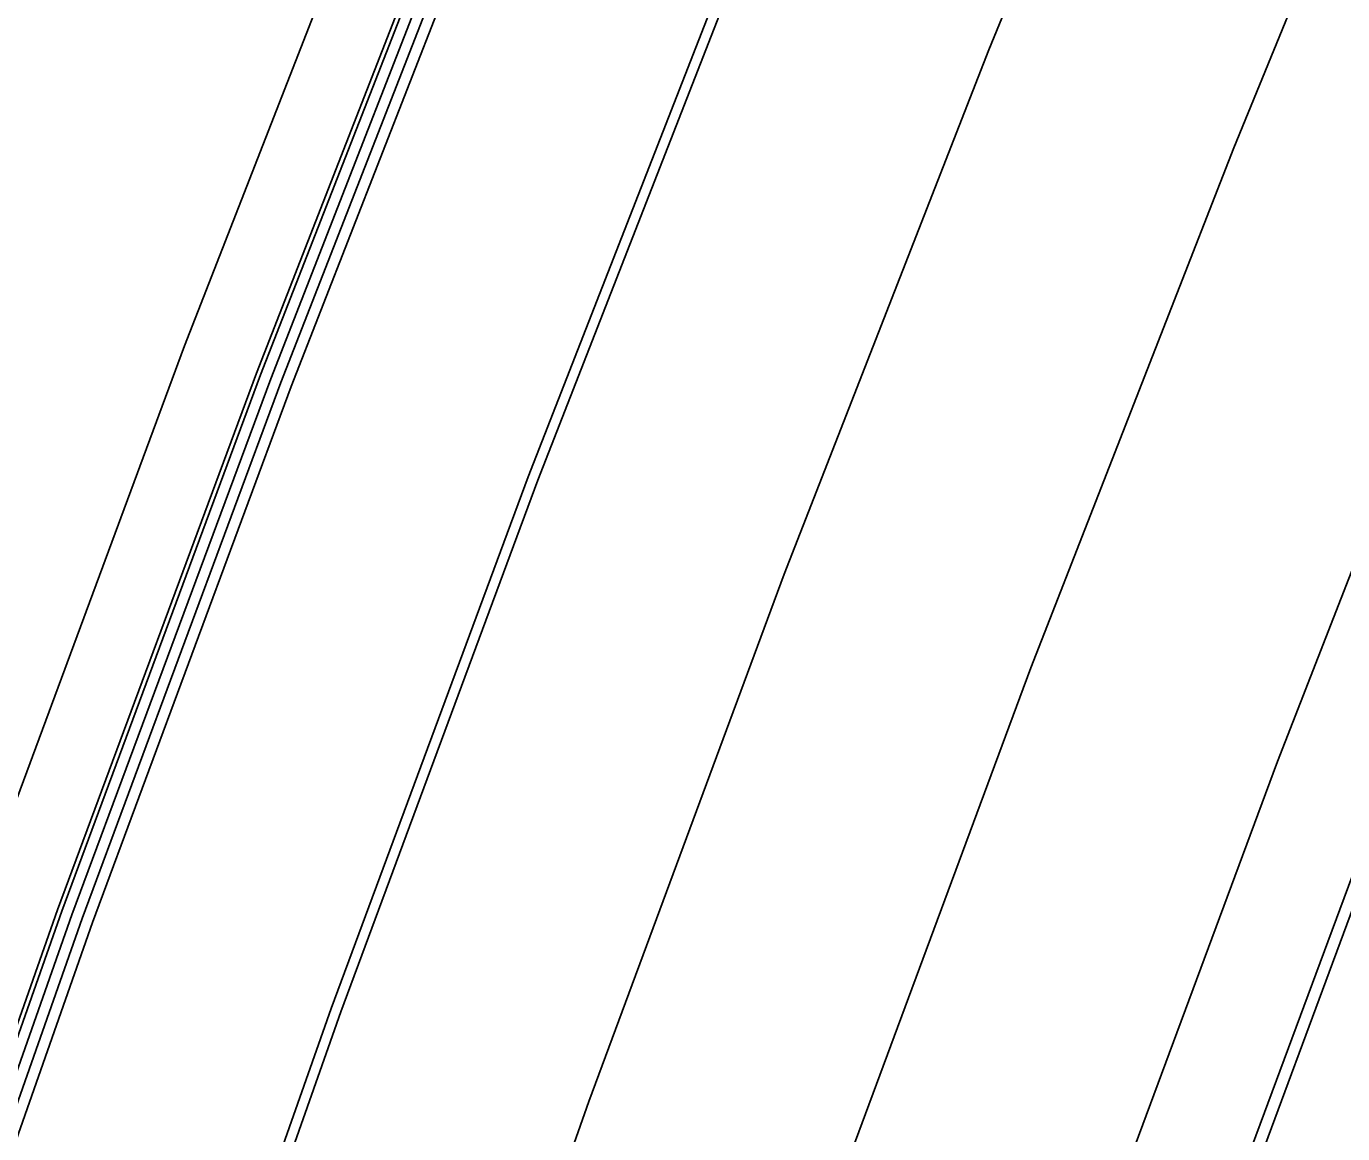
# Model space of a CAD drawing. Extents: x 1797478 to 1808916, y 246529 to 250952.
# Drawn here: x 1798015.6 to 1798075.5, y 250237.2 to 250287.5 of the extents above; entities that cross this region are included whole.
import ezdxf

# ---------------------------------------------------------------- set-up
doc = ezdxf.new("R2010")
doc.units = 0
for name, color, linetype in [('1', 7, 'Continuous'), ('EDPV-LINE', 7, 'Continuous'), ('SHDR-UPAV', 7, 'Continuous')]:
    doc.layers.add(name, color=color, linetype=linetype)

msp = doc.modelspace()

# ---------------------------------------------------------------- linework, layer by layer
for points in [[(1797965.431, 250072.714), (1797971.685, 250097.979), (1797978.217, 250123.172), (1797985.173, 250148.251), (1797992.552, 250173.209), (1798000.351, 250198.038), (1798008.568, 250222.733), (1798017.202, 250247.285), (1798026.249, 250271.688), (1798035.707, 250295.934), (1798045.573, 250320.017), (1798055.844, 250343.93), (1798066.518, 250367.667), (1798077.591, 250391.219), (1798089.061, 250414.581), (1798100.923, 250437.747), (1798111.695, 250457.982), (1798113.175, 250460.708), (1798124.727, 250481.538), (1798125.814, 250483.459), (1798138.834, 250505.994)], [(1797965.913, 250072.602), (1797972.165, 250097.859), (1797978.694, 250123.044), (1797985.648, 250148.115), (1797993.025, 250173.064), (1798000.821, 250197.886), (1798009.036, 250222.573), (1798017.667, 250247.117), (1798026.711, 250271.512), (1798036.166, 250295.75), (1798046.029, 250319.826), (1798056.297, 250343.731), (1798066.967, 250367.46), (1798078.037, 250391.005), (1798089.503, 250414.36), (1798101.362, 250437.517), (1798112.13, 250457.746), (1798113.61, 250460.471), (1798125.158, 250481.295), (1798126.244, 250483.215), (1798139.261, 250505.743)], [(1797966.389, 250072.491), (1797972.64, 250097.74), (1797979.167, 250122.917), (1797986.119, 250147.98), (1797993.493, 250172.922), (1798001.287, 250197.736), (1798009.499, 250222.414), (1798018.127, 250246.951), (1798027.168, 250271.338), (1798036.62, 250295.569), (1798046.48, 250319.637), (1798056.745, 250343.535), (1798067.412, 250367.256), (1798078.478, 250390.793), (1798089.94, 250414.14), (1798101.795, 250437.291), (1798112.56, 250457.513), (1798114.039, 250460.238), (1798125.584, 250481.054), (1798126.67, 250482.974), (1798139.682, 250505.494)], [(1798002.102, 250064.192), (1798008.058, 250088.876), (1798014.431, 250113.456), (1798021.217, 250137.925), (1798028.417, 250162.275), (1798036.026, 250186.501), (1798044.044, 250210.594), (1798052.467, 250234.549), (1798061.294, 250258.357), (1798070.522, 250282.014), (1798080.147, 250305.511), (1798090.169, 250328.842), (1798100.583, 250352.001), (1798111.387, 250374.98), (1798122.577, 250397.774), (1798134.151, 250420.375), (1798144.66, 250440.118), (1798146.105, 250442.778), (1798157.376, 250463.101), (1798158.436, 250464.975), (1798171.14, 250486.962), (1798181.526, 250504.324)], [(1798002.102, 250064.192), (1798008.058, 250088.876), (1798014.431, 250113.456), (1798021.217, 250137.925), (1798028.417, 250162.275), (1798036.026, 250186.501), (1798044.044, 250210.594), (1798052.467, 250234.549), (1798061.294, 250258.357), (1798070.522, 250282.014), (1798080.147, 250305.511), (1798090.169, 250328.842), (1798100.583, 250352.001), (1798111.387, 250374.98), (1798122.577, 250397.774), (1798134.151, 250420.375), (1798144.66, 250440.118), (1798146.105, 250442.778), (1798157.376, 250463.101), (1798158.436, 250464.975), (1798171.14, 250486.962), (1798181.526, 250504.324)], [(1798002.102, 250064.192), (1798008.058, 250088.876), (1798014.431, 250113.456), (1798021.217, 250137.925), (1798028.417, 250162.275), (1798036.026, 250186.501), (1798044.044, 250210.594), (1798052.467, 250234.549), (1798061.294, 250258.357), (1798070.522, 250282.014), (1798080.147, 250305.511), (1798090.169, 250328.842), (1798100.583, 250352.001), (1798111.387, 250374.98), (1798122.577, 250397.774), (1798134.151, 250420.375), (1798144.66, 250440.118), (1798146.105, 250442.778), (1798157.376, 250463.101), (1798158.436, 250464.975), (1798171.14, 250486.962), (1798181.526, 250504.324)], [(1798002.102, 250064.192), (1798008.058, 250088.876), (1798014.431, 250113.456), (1798021.217, 250137.925), (1798028.417, 250162.275), (1798036.026, 250186.501), (1798044.044, 250210.594), (1798052.467, 250234.549), (1798061.294, 250258.357), (1798070.522, 250282.014), (1798080.147, 250305.511), (1798090.169, 250328.842), (1798100.583, 250352.001), (1798111.387, 250374.98), (1798122.577, 250397.774), (1798134.151, 250420.375), (1798144.66, 250440.118), (1798146.105, 250442.778), (1798157.376, 250463.101), (1798158.436, 250464.975), (1798171.14, 250486.962), (1798181.526, 250504.324)], [(1797978.124, 250069.764), (1797984.327, 250094.815), (1797990.803, 250119.795), (1797997.701, 250144.662), (1798005.017, 250169.409), (1798012.75, 250194.028), (1798020.898, 250218.514), (1798029.459, 250242.858), (1798038.429, 250267.055), (1798047.807, 250291.096), (1798057.59, 250314.975), (1798067.774, 250338.686), (1798078.358, 250362.222), (1798089.337, 250385.575), (1798100.71, 250408.74), (1798112.472, 250431.709), (1798123.152, 250451.773), (1798124.621, 250454.476), (1798136.075, 250475.13), (1798137.152, 250477.035), (1798150.063, 250499.379)], [(1797978.575, 250069.66), (1797984.776, 250094.703), (1797991.25, 250119.675), (1797998.146, 250144.534), (1798005.46, 250169.274), (1798013.191, 250193.886), (1798021.336, 250218.364), (1798029.894, 250242.701), (1798038.862, 250266.89), (1798048.237, 250290.924), (1798058.016, 250314.796), (1798068.198, 250338.5), (1798078.778, 250362.028), (1798089.755, 250385.375), (1798101.124, 250408.532), (1798112.882, 250431.494), (1798123.559, 250451.553), (1798125.027, 250454.255), (1798136.478, 250474.903), (1798137.555, 250476.807), (1798150.461, 250499.144)], [(1797978.575, 250069.66), (1797984.776, 250094.703), (1797991.25, 250119.675), (1797998.146, 250144.534), (1798005.46, 250169.274), (1798013.191, 250193.886), (1798021.336, 250218.364), (1798029.894, 250242.701), (1798038.862, 250266.89), (1798048.237, 250290.924), (1798058.016, 250314.796), (1798068.198, 250338.5), (1798078.778, 250362.028), (1798089.755, 250385.375), (1798101.124, 250408.532), (1798112.882, 250431.494), (1798123.559, 250451.553), (1798125.027, 250454.255), (1798136.478, 250474.903), (1798137.555, 250476.807), (1798150.461, 250499.144)], [(1798019.699, 250085.963), (1798026.021, 250110.346), (1798032.753, 250134.62), (1798039.895, 250158.776), (1798047.444, 250182.808), (1798055.397, 250206.709), (1798063.753, 250230.472), (1798072.51, 250254.091), (1798081.664, 250277.559), (1798091.213, 250300.868), (1798101.154, 250324.013), (1798111.485, 250346.987), (1798122.203, 250369.783), (1798133.304, 250392.395), (1798144.786, 250414.816), (1798155.211, 250434.401), (1798156.644, 250437.039), (1798167.825, 250457.201), (1798168.876, 250459.06), (1798181.479, 250480.87), (1798191.782, 250498.094)], [(1798019.699, 250085.963), (1798026.021, 250110.346), (1798032.753, 250134.62), (1798039.895, 250158.776), (1798047.444, 250182.808), (1798055.397, 250206.709), (1798063.753, 250230.472), (1798072.51, 250254.091), (1798081.664, 250277.559), (1798091.213, 250300.868), (1798101.154, 250324.013), (1798111.485, 250346.987), (1798122.203, 250369.783), (1798133.304, 250392.395), (1798144.786, 250414.816), (1798155.211, 250434.401), (1798156.644, 250437.039), (1798167.825, 250457.201), (1798168.876, 250459.06), (1798181.479, 250480.87), (1798191.782, 250498.094)], [(1798019.699, 250085.963), (1798026.021, 250110.346), (1798032.753, 250134.62), (1798039.895, 250158.776), (1798047.444, 250182.808), (1798055.397, 250206.709), (1798063.753, 250230.472), (1798072.51, 250254.091), (1798081.664, 250277.559), (1798091.213, 250300.868), (1798101.154, 250324.013), (1798111.485, 250346.987), (1798122.203, 250369.783), (1798133.304, 250392.395), (1798144.786, 250414.816), (1798155.211, 250434.401), (1798156.644, 250437.039), (1798167.825, 250457.201), (1798168.876, 250459.06), (1798181.479, 250480.87), (1798191.782, 250498.094)], [(1798019.699, 250085.963), (1798026.021, 250110.346), (1798032.753, 250134.62), (1798039.895, 250158.776), (1798047.444, 250182.808), (1798055.397, 250206.709), (1798063.753, 250230.472), (1798072.51, 250254.091), (1798081.664, 250277.559), (1798091.213, 250300.868), (1798101.154, 250324.013), (1798111.485, 250346.987), (1798122.203, 250369.783), (1798133.304, 250392.395), (1798144.786, 250414.816), (1798155.211, 250434.401), (1798156.644, 250437.039), (1798167.825, 250457.201), (1798168.876, 250459.06), (1798181.479, 250480.87), (1798191.782, 250498.094)], [(1798024.549, 250084.749), (1798030.85, 250109.051), (1798037.56, 250133.243), (1798044.678, 250157.318), (1798052.201, 250181.269), (1798060.128, 250205.09), (1798068.456, 250228.774), (1798077.183, 250252.314), (1798086.307, 250275.702), (1798095.824, 250298.934), (1798105.732, 250322.001), (1798116.028, 250344.898), (1798126.71, 250367.618), (1798137.774, 250390.153), (1798149.217, 250412.499), (1798159.607, 250432.019), (1798161.035, 250434.648), (1798172.178, 250454.742), (1798173.227, 250456.595), (1798185.787, 250478.332), (1798196.056, 250495.498)], [(1798025.079, 250084.616), (1798031.377, 250108.909), (1798038.085, 250133.092), (1798045.2, 250157.159), (1798052.72, 250181.101), (1798060.644, 250204.914), (1798068.969, 250228.589), (1798077.693, 250252.12), (1798086.813, 250275.5), (1798096.327, 250298.723), (1798106.231, 250321.782), (1798116.524, 250344.67), (1798127.202, 250367.381), (1798138.261, 250389.909), (1798149.7, 250412.246), (1798160.087, 250431.759), (1798161.515, 250434.388), (1798172.653, 250454.474), (1798173.701, 250456.326), (1798186.257, 250478.055), (1798196.522, 250495.215)], [(1797990.265, 250066.943), (1797996.417, 250091.789), (1798002.841, 250116.565), (1798009.682, 250141.229), (1798016.938, 250165.774), (1798024.608, 250190.193), (1798032.69, 250214.479), (1798041.181, 250238.625), (1798050.078, 250262.624), (1798059.379, 250286.469), (1798069.082, 250310.154), (1798079.183, 250333.671), (1798089.681, 250357.015), (1798100.571, 250380.177), (1798111.851, 250403.153), (1798123.517, 250425.935), (1798134.11, 250445.835), (1798135.566, 250448.516), (1798146.927, 250469.002), (1798147.995, 250470.891), (1798160.8, 250493.053)]]:
    msp.add_lwpolyline(points)
at = {"layer": '1'}
msp.add_lwpolyline([(1798002.102, 250064.192), (1798008.058, 250088.876), (1798014.431, 250113.456), (1798021.217, 250137.925), (1798028.417, 250162.275), (1798036.026, 250186.501), (1798044.044, 250210.594), (1798052.467, 250234.549), (1798061.294, 250258.357), (1798070.522, 250282.014), (1798080.147, 250305.511), (1798090.169, 250328.842), (1798100.583, 250352.001), (1798111.387, 250374.98), (1798122.577, 250397.774), (1798134.151, 250420.375), (1798144.66, 250440.118), (1798146.105, 250442.778), (1798157.376, 250463.101), (1798158.436, 250464.975), (1798171.14, 250486.962), (1798181.526, 250504.324)], dxfattribs=at)
at = {"layer": 'EDPV-LINE'}
for points in [[(1797978.575, 250069.66), (1797984.776, 250094.703), (1797991.25, 250119.675), (1797998.146, 250144.534), (1798005.46, 250169.274), (1798013.191, 250193.886), (1798021.336, 250218.364), (1798029.894, 250242.701), (1798038.862, 250266.89), (1798048.237, 250290.924), (1798058.016, 250314.796), (1798068.198, 250338.5), (1798078.778, 250362.028), (1798089.755, 250385.375), (1798101.124, 250408.532), (1798112.882, 250431.494), (1798123.559, 250451.553), (1798125.027, 250454.255), (1798136.478, 250474.903), (1798137.555, 250476.807), (1798150.461, 250499.144)], [(1797978.575, 250069.66), (1797984.776, 250094.703), (1797991.25, 250119.675), (1797998.146, 250144.534), (1798005.46, 250169.274), (1798013.191, 250193.886), (1798021.336, 250218.364), (1798029.894, 250242.701), (1798038.862, 250266.89), (1798048.237, 250290.924), (1798058.016, 250314.796), (1798068.198, 250338.5), (1798078.778, 250362.028), (1798089.755, 250385.375), (1798101.124, 250408.532), (1798112.882, 250431.494), (1798123.559, 250451.553), (1798125.027, 250454.255), (1798136.478, 250474.903), (1798137.555, 250476.807), (1798150.461, 250499.144)], [(1797978.575, 250069.66), (1797984.776, 250094.703), (1797991.25, 250119.675), (1797998.146, 250144.534), (1798005.46, 250169.274), (1798013.191, 250193.886), (1798021.336, 250218.364), (1798029.894, 250242.701), (1798038.862, 250266.89), (1798048.237, 250290.924), (1798058.016, 250314.796), (1798068.198, 250338.5), (1798078.778, 250362.028), (1798089.755, 250385.375), (1798101.124, 250408.532), (1798112.882, 250431.494), (1798123.559, 250451.553), (1798125.027, 250454.255), (1798136.478, 250474.903), (1798137.555, 250476.807), (1798150.461, 250499.144)], [(1797978.575, 250069.66), (1797984.776, 250094.703), (1797991.25, 250119.675), (1797998.146, 250144.534), (1798005.46, 250169.274), (1798013.191, 250193.886), (1798021.336, 250218.364), (1798029.894, 250242.701), (1798038.862, 250266.89), (1798048.237, 250290.924), (1798058.016, 250314.796), (1798068.198, 250338.5), (1798078.778, 250362.028), (1798089.755, 250385.375), (1798101.124, 250408.532), (1798112.882, 250431.494), (1798123.559, 250451.553), (1798125.027, 250454.255), (1798136.478, 250474.903), (1798137.555, 250476.807), (1798150.461, 250499.144)], [(1798019.699, 250085.963), (1798026.021, 250110.346), (1798032.753, 250134.62), (1798039.895, 250158.776), (1798047.444, 250182.808), (1798055.397, 250206.709), (1798063.753, 250230.472), (1798072.51, 250254.091), (1798081.664, 250277.559), (1798091.213, 250300.868), (1798101.154, 250324.013), (1798111.485, 250346.987), (1798122.203, 250369.783), (1798133.304, 250392.395), (1798144.786, 250414.816), (1798155.211, 250434.401), (1798156.644, 250437.039), (1798167.825, 250457.201), (1798168.876, 250459.06), (1798181.479, 250480.87), (1798191.782, 250498.094)], [(1798019.699, 250085.963), (1798026.021, 250110.346), (1798032.753, 250134.62), (1798039.895, 250158.776), (1798047.444, 250182.808), (1798055.397, 250206.709), (1798063.753, 250230.472), (1798072.51, 250254.091), (1798081.664, 250277.559), (1798091.213, 250300.868), (1798101.154, 250324.013), (1798111.485, 250346.987), (1798122.203, 250369.783), (1798133.304, 250392.395), (1798144.786, 250414.816), (1798155.211, 250434.401), (1798156.644, 250437.039), (1798167.825, 250457.201), (1798168.876, 250459.06), (1798181.479, 250480.87), (1798191.782, 250498.094)]]:
    msp.add_lwpolyline(points, dxfattribs=at)
at = {"layer": 'SHDR-UPAV'}
for points in [[(1797966.887, 250072.376), (1797973.135, 250097.616), (1797979.66, 250122.785), (1797986.61, 250147.839), (1797993.981, 250172.773), (1798001.773, 250197.578), (1798009.982, 250222.249), (1798018.608, 250246.777), (1798027.646, 250271.156), (1798037.094, 250295.379), (1798046.951, 250319.439), (1798057.212, 250343.329), (1798067.876, 250367.042), (1798078.938, 250390.572), (1798090.397, 250413.911), (1798102.248, 250437.054), (1798113.009, 250457.27), (1798114.488, 250459.993), (1798126.029, 250480.803), (1798127.114, 250482.722), (1798140.122, 250505.235)], [(1797966.887, 250072.376), (1797973.135, 250097.616), (1797979.66, 250122.785), (1797986.61, 250147.839), (1797993.981, 250172.773), (1798001.773, 250197.578), (1798009.982, 250222.249), (1798018.608, 250246.777), (1798027.646, 250271.156), (1798037.094, 250295.379), (1798046.951, 250319.439), (1798057.212, 250343.329), (1798067.876, 250367.042), (1798078.938, 250390.572), (1798090.397, 250413.911), (1798102.248, 250437.054), (1798113.009, 250457.27), (1798114.488, 250459.993), (1798126.029, 250480.803), (1798127.114, 250482.722), (1798140.122, 250505.235)], [(1797965.231, 250072.761), (1797971.486, 250098.029), (1797978.018, 250123.225), (1797984.975, 250148.307), (1797992.355, 250173.269), (1798000.155, 250198.102), (1798008.374, 250222.799), (1798017.009, 250247.355), (1798026.057, 250271.761), (1798035.516, 250296.01), (1798045.383, 250320.097), (1798055.656, 250344.013), (1798066.331, 250367.753), (1798077.406, 250391.308), (1798088.877, 250414.673), (1798100.741, 250437.842), (1798111.514, 250458.08), (1798112.995, 250460.806)], [(1797943.175, 249897.876), (1797924.395, 249921.905), (1797930.46, 249946.435), (1797936.75, 249971.971), (1797943.028, 249997.436), (1797946.616, 250011.985), (1797949.296, 250022.845), (1797955.56, 250048.213), (1797961.822, 250073.553), (1797968.091, 250098.879), (1797974.638, 250124.132), (1797981.611, 250149.271), (1797989.007, 250174.289), (1797996.825, 250199.179), (1798005.063, 250223.932), (1798013.717, 250248.544), (1798022.785, 250273.005), (1798032.266, 250297.31), (1798042.156, 250321.451), (1798052.452, 250345.422), (1798063.152, 250369.215), (1798074.252, 250392.824)]]:
    msp.add_lwpolyline(points, dxfattribs=at)

doc.saveas('drawing.dxf')
